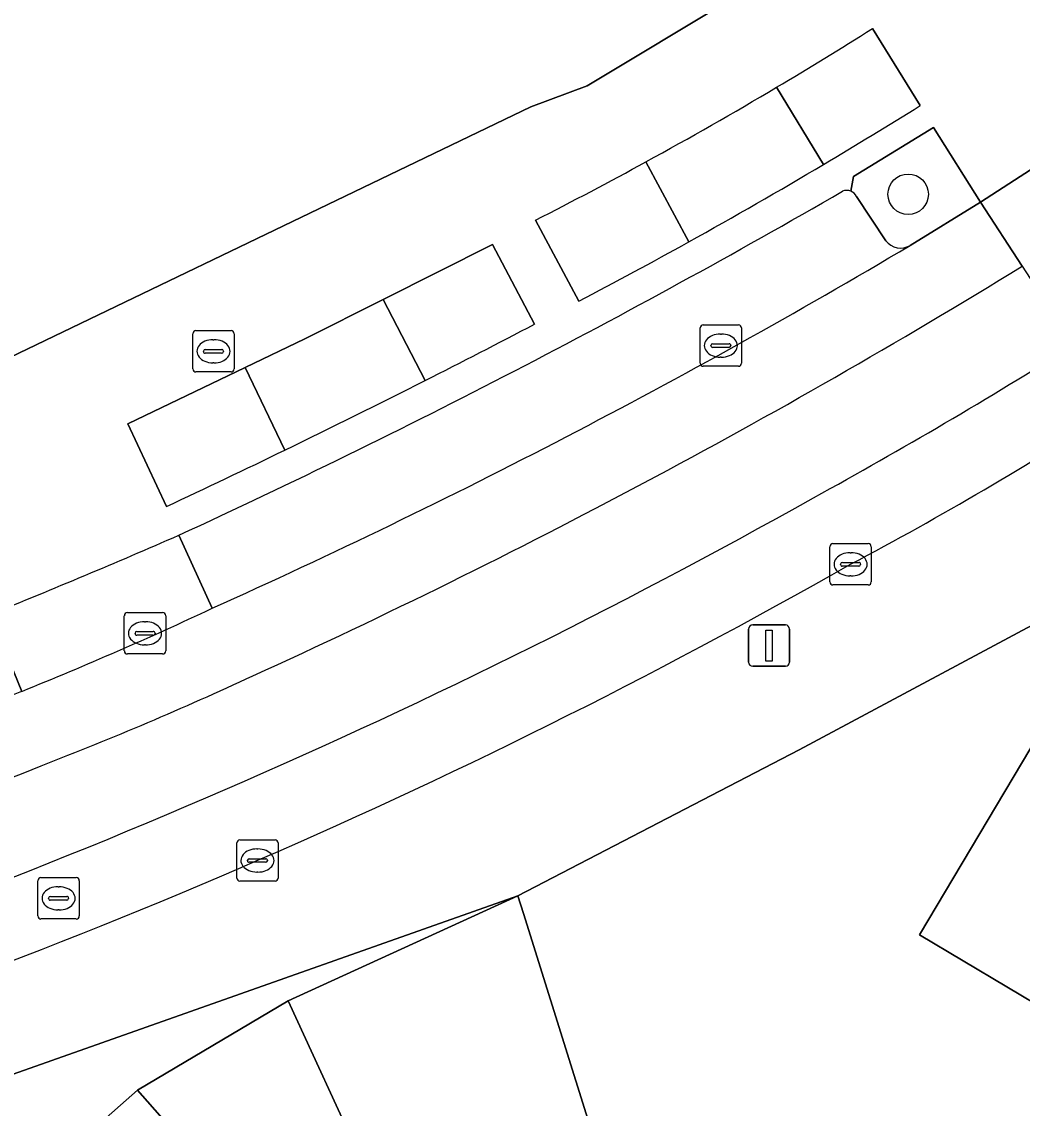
# Model space of a CAD drawing. Extents: x 161354 to 162026, y 386504 to 387460.
# Drawn here: x 161548.9 to 161573.11, y 386823.37 to 386849.65 of the extents above; entities that cross this region are included whole.
import ezdxf

# ---------------------------------------------------------------- set-up
doc = ezdxf.new("R2010")
doc.units = 0
for name, color, linetype in [('IMGEO_Boom', 7, 'Continuous'), ('IMGEO_Brandkraan', 7, 'Continuous'), ('IMGEO_Erf', 7, 'Continuous'), ('IMGEO_Groenvoorziening', 7, 'Continuous'), ('IMGEO_Kolk', 7, 'Continuous'), ('IMGEO_Lichtmast', 7, 'Continuous'), ('IMGEO_Pand', 7, 'Continuous'), ('IMGEO_Parkeervlak_open', 7, 'Continuous'), ('IMGEO_Rijbaan_lokaal_gesloten', 7, 'Continuous'), ('IMGEO_Rijbaan_lokaal_open', 7, 'Continuous'), ('IMGEO_Rioolput', 7, 'Continuous'), ('IMGEO_Voetpad_open', 7, 'Continuous')]:
    doc.layers.add(name, color=color, linetype=linetype)

msp = doc.modelspace()

# ---------------------------------------------------------------- linework, layer by layer
at = {"layer": 'IMGEO_Boom'}
msp.add_circle((161570.35, 386845.474), 0.489, dxfattribs=at)
at = {"layer": 'IMGEO_Brandkraan'}
for p, q in [((161553.041, 386841.25), (161553.041, 386842.102)), ((161553.116, 386842.176), (161553.968, 386842.176)), ((161554.042, 386842.102), (161554.042, 386841.25)), ((161553.529, 386841.956), (161553.554, 386841.956)), ((161553.3, 386841.67), (161553.3, 386841.682)), ((161553.738, 386841.633), (161553.34, 386841.633)), ((161553.343, 386841.719), (161553.741, 386841.719)), ((161553.784, 386841.682), (161553.784, 386841.67)), ((161553.552, 386841.396), (161553.527, 386841.396)), ((161553.968, 386841.176), (161553.116, 386841.176))]:
    msp.add_line(p, q, dxfattribs=at)
for points in [[(161553.041, 386841.25), (161553.041, 386842.102)], [(161553.116, 386842.176), (161553.968, 386842.176)], [(161554.042, 386842.102), (161554.042, 386841.25)], [(161553.968, 386841.176), (161553.116, 386841.176)]]:
    msp.add_lwpolyline(points, dxfattribs=at)
for centre, radius, start, end in [((161553.118, 386842.1), 0.0765, 91.552, 178.448), ((161553.118, 386842.1), 0.0765, 91.552, 178.448), ((161553.966, 386842.1), 0.0765, 1.552, 88.448), ((161553.966, 386842.1), 0.0765, 1.552, 88.448), ((161553.34, 386841.679), 0.0403, 85.8775, 175.7526), ((161553.337, 386841.669), 0.0366, 178.938, 274.7102), ((161553.741, 386841.676), 0.043, 264.8664, 352.4533), ((161553.745, 386841.681), 0.0386, 1.7309, 96.639), ((161553.118, 386841.252), 0.0765, 181.552, 268.448), ((161553.118, 386841.252), 0.0765, 181.552, 268.448), ((161553.966, 386841.252), 0.0765, 271.552, 358.448), ((161553.966, 386841.252), 0.0765, 271.552, 358.448)]:
    msp.add_arc(centre, radius, start, end, dxfattribs=at)
for centre, major_axis, ratio, start_param, end_param in [((161553.528, 386841.676), (-0.387, 0.002), 0.722429, 4.712389, 7.853982), ((161553.553, 386841.676), (-0.39, 0.002), 0.717154, 1.570796, 4.712389)]:
    msp.add_ellipse(centre, major_axis=major_axis, ratio=ratio, start_param=start_param, end_param=end_param, dxfattribs=at)
at = {"layer": 'IMGEO_Erf'}
for points in [[(161547.168, 386850.647), (161543.161, 386849.109), (161540.043, 386847.912), (161543.287, 386838.969), (161544.609, 386839.605), (161545.191, 386839.884), (161561.221, 386847.589), (161562.581, 386848.097), (161569.609, 386852.318)], [(161566.906, 386809.162), (161566.189, 386811.439), (161564.392, 386817.15), (161564.024, 386818.32), (161562.065, 386816.575), (161557.114, 386822.131), (161555.353, 386825.969), (161551.704, 386823.803), (161555.01, 386820.052), (161557.658, 386817.049), (161559.775, 386814.648), (161555.164, 386810.583), (161555.017, 386810.453), (161554.392, 386811.162), (161552.747, 386809.712), (161551.46, 386811.172), (161548.416, 386808.489)]]:
    msp.add_lwpolyline(points, dxfattribs=at)
for points in [[(161582.873, 386802.656), (161585.359, 386801.185), (161593.139, 386814.497), (161598.54, 386823.761), (161577.757, 386836.079), (161576.468, 386836.339), (161575.538, 386836.218), (161567.714, 386832.035), (161560.908, 386828.506), (161561.042, 386828.079), (161562.963, 386821.942), (161566.488, 386823.051), (161567.989, 386818.282), (161568.843, 386815.568), (161567.681, 386815.202), (161568.624, 386812.203), (161569.072, 386810.78), (161573.417, 386808.223), (161578.663, 386805.134)], [(161586.473, 386818.127), (161581.19, 386821.273), (161575.907, 386824.418), (161570.624, 386827.563), (161574.749, 386834.493), (161580.032, 386831.347), (161585.315, 386828.202), (161590.598, 386825.057), (161595.881, 386821.911), (161591.756, 386814.982)]]:
    msp.add_lwpolyline(points, close=True, dxfattribs=at)
at = {"layer": 'IMGEO_Groenvoorziening'}
for points in [[(161570.64, 386847.618), (161569.486, 386849.483)], [(161568.303, 386846.196), (161567.166, 386848.062)], [(161567.166, 386848.062), (161568.303, 386846.196)], [(161570.397, 386844.237), (161572.098, 386845.287), (161570.963, 386847.086), (161569.028, 386845.902), (161568.96, 386845.55)], [(161564.005, 386846.259), (161565.042, 386844.323)], [(161565.042, 386844.323), (161564.005, 386846.259)], [(161569.103, 386845.423), (161569.808, 386844.35)], [(161561.337, 386844.849), (161562.382, 386842.887)], [(161560.293, 386844.263), (161557.648, 386842.93), (161558.662, 386840.969)], [(161561.308, 386842.333), (161560.293, 386844.263)], [(161557.648, 386842.93), (161555.752, 386841.974), (161554.307, 386841.282), (161555.27, 386839.287)], [(161558.662, 386840.969), (161557.648, 386842.93)], [(161554.307, 386841.282), (161551.467, 386839.921), (161552.402, 386837.922)], [(161555.27, 386839.287), (161554.307, 386841.282)]]:
    msp.add_lwpolyline(points, dxfattribs=at)
for centre, radius, start, end in [((161514.677, 386936.362), 102.723, 300.72871, 302.24623), ((161515.836, 386934.38), 100.427, 298.66183, 300.7381), ((161499.458, 386961.971), 134.698, 300.73753, 301.90119), ((161515.09, 386935.586), 101.843, 297.00693, 298.7047), ((161503.115, 386955.917), 127.625, 299.02732, 300.71567), ((161568.866, 386845.3), 0.267, 27.383, 69.3997), ((161503.019, 386956.03), 127.771, 297.68459, 299.04016), ((161570.166, 386844.627), 0.453, 217.6851, 300.5943), ((161472.76, 387010.858), 190.372, 296.82291, 297.71886), ((161466.736, 387022.09), 203.114, 295.84154, 296.90957), ((161467.201, 387020.633), 201.6, 295.00035, 295.90307)]:
    msp.add_arc(centre, radius, start, end, dxfattribs=at)
at = {"layer": 'IMGEO_Kolk'}
for p, q in [((161565.392, 386842.314), (161566.244, 386842.314)), ((161565.317, 386841.388), (161565.317, 386842.24)), ((161565.805, 386842.094), (161565.83, 386842.094)), ((161566.318, 386842.24), (161566.318, 386841.388)), ((161565.576, 386841.808), (161565.576, 386841.82)), ((161565.619, 386841.857), (161566.017, 386841.857)), ((161566.06, 386841.82), (161566.06, 386841.808)), ((161566.014, 386841.771), (161565.616, 386841.771)), ((161565.828, 386841.534), (161565.803, 386841.534)), ((161566.244, 386841.314), (161565.392, 386841.314)), ((161568.455, 386836.098), (161568.455, 386836.95)), ((161568.53, 386837.024), (161569.382, 386837.024)), ((161568.943, 386836.804), (161568.968, 386836.804)), ((161569.456, 386836.95), (161569.456, 386836.098)), ((161568.714, 386836.518), (161568.714, 386836.53)), ((161568.757, 386836.567), (161569.155, 386836.567)), ((161569.198, 386836.53), (161569.198, 386836.518)), ((161569.152, 386836.481), (161568.754, 386836.481)), ((161569.382, 386836.024), (161568.53, 386836.024)), ((161568.966, 386836.244), (161568.941, 386836.244)), ((161551.385, 386834.429), (161551.385, 386835.281)), ((161551.46, 386835.355), (161552.312, 386835.355)), ((161552.386, 386835.281), (161552.386, 386834.429)), ((161551.873, 386835.135), (161551.898, 386835.135)), ((161551.644, 386834.849), (161551.644, 386834.861)), ((161552.082, 386834.812), (161551.684, 386834.812)), ((161551.687, 386834.898), (161552.085, 386834.898)), ((161552.128, 386834.861), (161552.128, 386834.849)), ((161551.896, 386834.575), (161551.871, 386834.575)), ((161552.312, 386834.355), (161551.46, 386834.355)), ((161554.105, 386828.934), (161554.105, 386829.786)), ((161554.18, 386829.86), (161555.032, 386829.86)), ((161555.106, 386829.786), (161555.106, 386828.934)), ((161554.593, 386829.64), (161554.618, 386829.64)), ((161554.364, 386829.354), (161554.364, 386829.366)), ((161554.802, 386829.317), (161554.404, 386829.317)), ((161554.407, 386829.403), (161554.805, 386829.403)), ((161554.848, 386829.366), (161554.848, 386829.354)), ((161554.616, 386829.08), (161554.591, 386829.08)), ((161555.032, 386828.86), (161554.18, 386828.86))]:
    msp.add_line(p, q, dxfattribs=at)
for points in [[(161565.392, 386842.314), (161566.244, 386842.314)], [(161565.317, 386841.388), (161565.317, 386842.24)], [(161566.318, 386842.24), (161566.318, 386841.388)], [(161566.244, 386841.314), (161565.392, 386841.314)], [(161568.455, 386836.098), (161568.455, 386836.95)], [(161568.53, 386837.024), (161569.382, 386837.024)], [(161569.456, 386836.95), (161569.456, 386836.098)], [(161569.382, 386836.024), (161568.53, 386836.024)], [(161551.385, 386834.429), (161551.385, 386835.281)], [(161551.46, 386835.355), (161552.312, 386835.355)], [(161552.386, 386835.281), (161552.386, 386834.429)], [(161552.312, 386834.355), (161551.46, 386834.355)], [(161554.105, 386828.934), (161554.105, 386829.786)], [(161554.18, 386829.86), (161555.032, 386829.86)], [(161555.106, 386829.786), (161555.106, 386828.934)], [(161555.032, 386828.86), (161554.18, 386828.86)]]:
    msp.add_lwpolyline(points, dxfattribs=at)
for centre, radius, start, end in [((161565.394, 386842.238), 0.0765, 91.552, 178.448), ((161565.394, 386842.238), 0.0765, 91.552, 178.448), ((161566.242, 386842.238), 0.0765, 1.552, 88.448), ((161566.242, 386842.238), 0.0765, 1.552, 88.448), ((161565.616, 386841.817), 0.0403, 85.8775, 175.7526), ((161565.613, 386841.807), 0.0366, 178.938, 274.7102), ((161566.017, 386841.814), 0.043, 264.8664, 352.4533), ((161566.021, 386841.819), 0.0386, 1.7309, 96.639), ((161565.394, 386841.39), 0.0765, 181.552, 268.448), ((161565.394, 386841.39), 0.0765, 181.552, 268.448), ((161566.242, 386841.39), 0.0765, 271.552, 358.448), ((161566.242, 386841.39), 0.0765, 271.552, 358.448), ((161568.532, 386836.948), 0.0765, 91.552, 178.448), ((161568.532, 386836.948), 0.0765, 91.552, 178.448), ((161569.38, 386836.948), 0.0765, 1.552, 88.448), ((161569.38, 386836.948), 0.0765, 1.552, 88.448), ((161568.754, 386836.527), 0.0403, 85.8775, 175.7526), ((161569.159, 386836.529), 0.0386, 1.7309, 96.639), ((161568.751, 386836.517), 0.0366, 178.938, 274.7102), ((161569.155, 386836.524), 0.043, 264.8664, 352.4533), ((161568.532, 386836.1), 0.0765, 181.552, 268.448), ((161568.532, 386836.1), 0.0765, 181.552, 268.448), ((161569.38, 386836.1), 0.0765, 271.552, 358.448), ((161569.38, 386836.1), 0.0765, 271.552, 358.448), ((161551.462, 386835.279), 0.0765, 91.552, 178.448), ((161551.462, 386835.279), 0.0765, 91.552, 178.448), ((161552.31, 386835.279), 0.0765, 1.552, 88.448), ((161552.31, 386835.279), 0.0765, 1.552, 88.448), ((161551.684, 386834.858), 0.0403, 85.8775, 175.7526), ((161551.681, 386834.848), 0.0366, 178.938, 274.7102), ((161552.085, 386834.855), 0.043, 264.8664, 352.4533), ((161552.089, 386834.86), 0.0386, 1.7309, 96.639), ((161551.462, 386834.431), 0.0765, 181.552, 268.448), ((161551.462, 386834.431), 0.0765, 181.552, 268.448), ((161552.31, 386834.431), 0.0765, 271.552, 358.448), ((161552.31, 386834.431), 0.0765, 271.552, 358.448), ((161554.182, 386829.784), 0.0765, 91.552, 178.448), ((161554.182, 386829.784), 0.0765, 91.552, 178.448), ((161555.03, 386829.784), 0.0765, 1.552, 88.448), ((161555.03, 386829.784), 0.0765, 1.552, 88.448), ((161554.404, 386829.363), 0.0403, 85.8775, 175.7526), ((161554.401, 386829.353), 0.0366, 178.938, 274.7102), ((161554.805, 386829.36), 0.043, 264.8664, 352.4533), ((161554.809, 386829.365), 0.0386, 1.7309, 96.639), ((161554.182, 386828.936), 0.0765, 181.552, 268.448), ((161554.182, 386828.936), 0.0765, 181.552, 268.448), ((161555.03, 386828.936), 0.0765, 271.552, 358.448), ((161555.03, 386828.936), 0.0765, 271.552, 358.448)]:
    msp.add_arc(centre, radius, start, end, dxfattribs=at)
for centre, major_axis, ratio, start_param, end_param in [((161565.804, 386841.814), (-0.387, 0.002), 0.722429, 4.712389, 7.853982), ((161565.829, 386841.814), (-0.39, 0.002), 0.717154, 1.570796, 4.712389), ((161568.942, 386836.524), (-0.387, 0.002), 0.722429, 4.712389, 7.853982), ((161568.967, 386836.524), (-0.39, 0.002), 0.717154, 1.570796, 4.712389), ((161551.872, 386834.855), (-0.387, 0.002), 0.722429, 4.712389, 7.853982), ((161551.897, 386834.855), (-0.39, 0.002), 0.717154, 1.570796, 4.712389), ((161554.592, 386829.36), (-0.387, 0.002), 0.722429, 4.712389, 7.853982), ((161554.617, 386829.36), (-0.39, 0.002), 0.717154, 1.570796, 4.712389)]:
    msp.add_ellipse(centre, major_axis=major_axis, ratio=ratio, start_param=start_param, end_param=end_param, dxfattribs=at)
at = {"layer": 'IMGEO_Lichtmast'}
for p, q in [((161566.489, 386834.159), (161566.489, 386834.959)), ((161566.489, 386834.959), (161566.489, 386834.159)), ((161566.589, 386835.059), (161567.379, 386835.059)), ((161567.379, 386835.059), (161566.589, 386835.059)), ((161567.479, 386834.959), (161567.479, 386834.159)), ((161567.479, 386834.159), (161567.479, 386834.959)), ((161567.379, 386834.059), (161566.589, 386834.059)), ((161566.589, 386834.059), (161567.379, 386834.059))]:
    msp.add_line(p, q, dxfattribs=at)
msp.add_lwpolyline([(161566.909, 386834.934), (161567.059, 386834.934), (161567.059, 386834.184), (161566.909, 386834.184), (161566.909, 386834.934)], dxfattribs=at)
for centre, start, end in [((161566.589, 386834.959), 90, 180), ((161566.589, 386834.959), 90, 180), ((161567.379, 386834.959), 0, 90), ((161567.379, 386834.959), 360, 90), ((161566.589, 386834.159), 180, 270), ((161566.589, 386834.159), 180, 270), ((161567.379, 386834.159), 270, 0), ((161567.379, 386834.159), 270, 0)]:
    msp.add_arc(centre, 0.1, start, end, dxfattribs=at)
at = {"layer": 'IMGEO_Pand'}
for points in [[(161580.032, 386831.347), (161574.749, 386834.493), (161570.624, 386827.563), (161575.907, 386824.418)], [(161562.963, 386821.942), (161561.042, 386828.079), (161560.908, 386828.506), (161555.353, 386825.969), (161557.114, 386822.131), (161562.065, 386816.575), (161564.024, 386818.32)], [(161547.085, 386819.73), (161555.164, 386810.583), (161559.775, 386814.648), (161557.658, 386817.049), (161555.01, 386820.052), (161551.704, 386823.803)]]:
    msp.add_lwpolyline(points, close=True, dxfattribs=at)
at = {"layer": 'IMGEO_Parkeervlak_open'}
for points in [[(161569.808, 386844.35), (161569.103, 386845.423)], [(161552.706, 386837.228), (161553.511, 386835.459)], [(161548.903, 386833.451), (161548.14, 386835.312)]]:
    msp.add_lwpolyline(points, dxfattribs=at)
for centre, radius, start, end in [((161470.098, 387016.33), 197.235, 294.76071, 300.01589), ((161568.865, 386845.296), 0.271, 69.5942, 112.1507), ((161568.866, 386845.3), 0.267, 27.383, 69.3997), ((161484.617, 386988.619), 167.941, 294.21901, 300.71532), ((161570.166, 386844.627), 0.453, 217.6851, 300.5943), ((161488.255, 386984.249), 162.536, 281.2692, 291.90897)]:
    msp.add_arc(centre, radius, start, end, dxfattribs=at)
at = {"layer": 'IMGEO_Rijbaan_lokaal_gesloten'}
msp.add_lwpolyline([(161573.11, 386843.737), (161572.098, 386845.287), (161570.397, 386844.237)], dxfattribs=at)
for centre, radius, start, end in [((161484.617, 386988.619), 167.941, 294.21901, 300.71532), ((161483.765, 386989.11), 170.634, 294.48882, 301.57465), ((161507.605, 386948.155), 125.538, 298.78933, 302.11626), ((161526.3, 386916.738), 90.851, 298.00279, 302.67491), ((161491.859, 386973.935), 155.72, 287.22198, 299.29875), ((161494.805, 386967.101), 150.162, 286.97418, 299.59125), ((161514.694, 386918.245), 91.434, 291.97075, 295.12092), ((161518.235, 386912.068), 86.236, 291.1677, 294.86432), ((161488.255, 386984.249), 162.536, 281.2692, 291.90897), ((161488.231, 386983.377), 163.583, 281.3297, 291.94879)]:
    msp.add_arc(centre, radius, start, end, dxfattribs=at)
at = {"layer": 'IMGEO_Rijbaan_lokaal_open'}
for points in [[(161579.649, 386848.034), (161577.974, 386846.882), (161575.172, 386845.007), (161574.129, 386846.599), (161572.098, 386845.287), (161573.11, 386843.737), (161574.346, 386841.828), (161575.348, 386840.265), (161575.762, 386840.525), (161577.428, 386841.593)], [(161553.511, 386835.459), (161552.706, 386837.228)], [(161548.14, 386835.312), (161548.903, 386833.451)]]:
    msp.add_lwpolyline(points, dxfattribs=at)
for centre, radius, start, end in [((161483.765, 386989.11), 170.634, 294.48882, 301.57465), ((161507.605, 386948.155), 125.538, 298.78933, 302.11626), ((161491.859, 386973.935), 155.72, 287.22198, 299.29875), ((161480.876, 387002.007), 179.755, 291.97487, 293.55325), ((161514.694, 386918.245), 91.434, 291.97075, 295.12092), ((161518.235, 386912.068), 86.236, 291.1677, 294.86432), ((161488.231, 386983.377), 163.583, 281.3297, 291.94879)]:
    msp.add_arc(centre, radius, start, end, dxfattribs=at)
at = {"layer": 'IMGEO_Rioolput'}
for p, q in [((161549.369, 386828.945), (161550.221, 386828.945)), ((161549.294, 386828.019), (161549.294, 386828.871)), ((161549.782, 386828.725), (161549.807, 386828.725)), ((161550.295, 386828.871), (161550.295, 386828.019)), ((161549.553, 386828.439), (161549.553, 386828.451)), ((161549.991, 386828.402), (161549.593, 386828.402)), ((161549.596, 386828.488), (161549.994, 386828.488)), ((161550.037, 386828.451), (161550.037, 386828.439)), ((161549.805, 386828.165), (161549.78, 386828.165)), ((161550.221, 386827.945), (161549.369, 386827.945))]:
    msp.add_line(p, q, dxfattribs=at)
for points in [[(161549.369, 386828.945), (161550.221, 386828.945)], [(161549.294, 386828.019), (161549.294, 386828.871)], [(161550.295, 386828.871), (161550.295, 386828.019)], [(161550.221, 386827.945), (161549.369, 386827.945)]]:
    msp.add_lwpolyline(points, dxfattribs=at)
for centre, radius, start, end in [((161549.371, 386828.869), 0.0765, 91.552, 178.448), ((161549.371, 386828.869), 0.0765, 91.552, 178.448), ((161550.219, 386828.869), 0.0765, 1.552, 88.448), ((161550.219, 386828.869), 0.0765, 1.552, 88.448), ((161549.593, 386828.448), 0.0403, 85.8775, 175.7526), ((161549.59, 386828.438), 0.0366, 178.938, 274.7102), ((161549.994, 386828.445), 0.043, 264.8664, 352.4533), ((161549.998, 386828.45), 0.0386, 1.7309, 96.639), ((161549.371, 386828.021), 0.0765, 181.552, 268.448), ((161549.371, 386828.021), 0.0765, 181.552, 268.448), ((161550.219, 386828.021), 0.0765, 271.552, 358.448), ((161550.219, 386828.021), 0.0765, 271.552, 358.448)]:
    msp.add_arc(centre, radius, start, end, dxfattribs=at)
for centre, major_axis, ratio, start_param, end_param in [((161549.781, 386828.445), (-0.387, 0.002), 0.722429, 4.712389, 7.853982), ((161549.806, 386828.445), (-0.39, 0.002), 0.717154, 1.570796, 4.712389)]:
    msp.add_ellipse(centre, major_axis=major_axis, ratio=ratio, start_param=start_param, end_param=end_param, dxfattribs=at)
at = {"layer": 'IMGEO_Voetpad_open'}
for points in [[(161626.684, 386914.559), (161624.541, 386915.869), (161621.155, 386910.96), (161617.812, 386904.79), (161613.199, 386897.541), (161609.426, 386892.17), (161605.511, 386887.3), (161602.205, 386883.499), (161603.425, 386882.36), (161601.088, 386879.5), (161596.783, 386874.819), (161589.161, 386867.257), (161578.702, 386858.612), (161569.609, 386852.318), (161562.581, 386848.097), (161561.221, 386847.589), (161545.191, 386839.884), (161543.789, 386836.438), (161541.337, 386835.451), (161537.295, 386833.825), (161536.546, 386833.523), (161529.161, 386831.19), (161515.819, 386828.343), (161514.452, 386828.372)], [(161568.96, 386845.55), (161569.028, 386845.902), (161570.963, 386847.086), (161572.098, 386845.287), (161574.129, 386846.599), (161578.619, 386849.66), (161577.587, 386851.069), (161577.369, 386851.367)], [(161569.486, 386849.483), (161570.64, 386847.618)], [(161562.382, 386842.887), (161561.337, 386844.849)], [(161552.402, 386837.922), (161551.467, 386839.921), (161554.307, 386841.282), (161555.752, 386841.974), (161557.648, 386842.93), (161560.293, 386844.263), (161561.308, 386842.333)], [(161456.002, 386814.546), (161464.091, 386813.825), (161468.207, 386813.635), (161476.197, 386813.244), (161491.134, 386812.564), (161492.529, 386812.499), (161524.007, 386811.339), (161524, 386811.032), (161526.977, 386810.897), (161527.182, 386817.104), (161535.478, 386819.618), (161535.157, 386820.828), (161536.276, 386821.142), (161536.643, 386819.971), (161537.374, 386820.193), (161541.76, 386821.49), (161548.555, 386824.146), (161560.908, 386828.506), (161567.714, 386832.035), (161575.538, 386836.218), (161578.369, 386838.789)], [(161547.085, 386819.73), (161551.704, 386823.803), (161555.353, 386825.969), (161560.908, 386828.506), (161548.555, 386824.146)]]:
    msp.add_lwpolyline(points, dxfattribs=at)
for centre, radius, start, end in [((161514.677, 386936.362), 102.723, 300.72871, 302.24623), ((161515.836, 386934.38), 100.427, 298.66183, 300.7381), ((161499.458, 386961.971), 134.698, 300.73753, 301.90119), ((161515.09, 386935.586), 101.843, 297.00693, 298.7047), ((161503.115, 386955.917), 127.625, 299.02732, 300.71567), ((161470.098, 387016.33), 197.235, 294.76071, 300.01589), ((161568.865, 386845.296), 0.271, 69.5942, 112.1507), ((161503.019, 386956.03), 127.771, 297.68459, 299.04016), ((161472.76, 387010.858), 190.372, 296.82291, 297.71886), ((161466.736, 387022.09), 203.114, 295.84154, 296.90957), ((161526.3, 386916.738), 90.851, 298.00279, 302.67491), ((161467.201, 387020.633), 201.6, 295.00035, 295.90307), ((161480.876, 387002.007), 179.755, 291.97487, 293.55325), ((161494.805, 386967.101), 150.162, 286.97418, 299.59125)]:
    msp.add_arc(centre, radius, start, end, dxfattribs=at)

doc.saveas('drawing.dxf')
